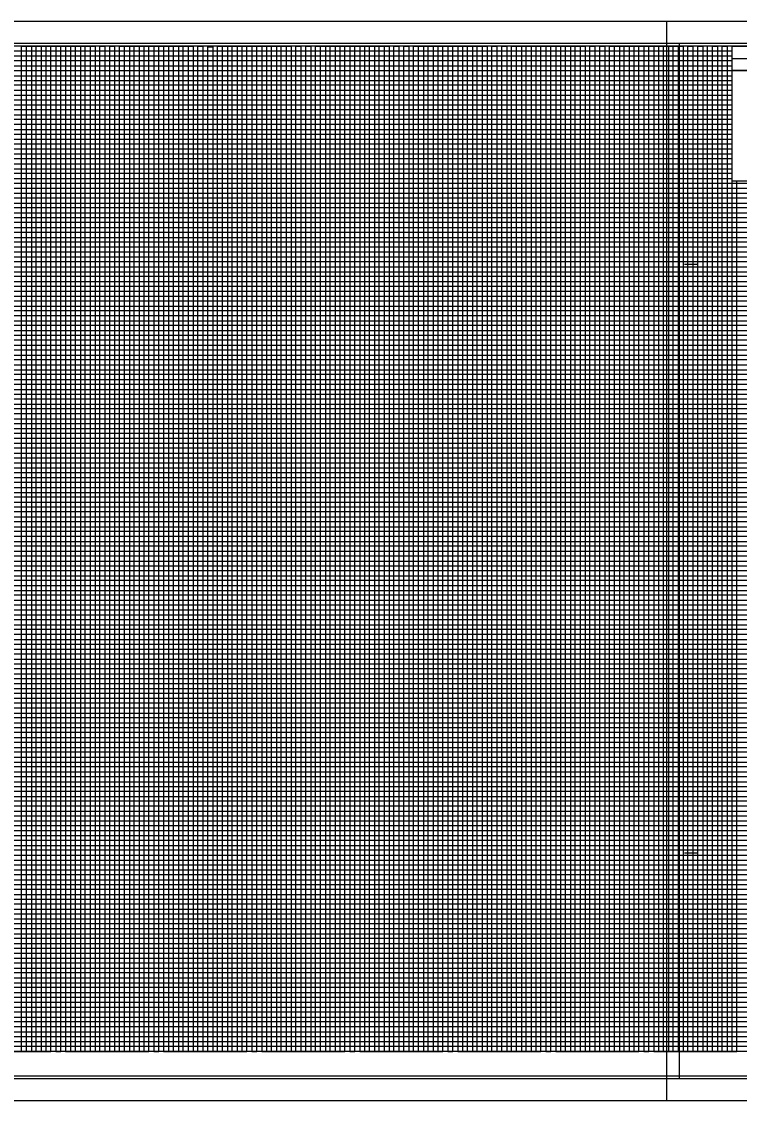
# Model space of a CAD drawing. Extents: x 2345490 to 2436403, y 465165 to 573888.
# Drawn here: x 2421220 to 2421953, y 532446 to 533546 of the extents above; entities that cross this region are included whole.
import ezdxf

# ---------------------------------------------------------------- set-up
doc = ezdxf.new("R2010")
doc.units = 0
for name, color, linetype in [('Old_Level_18', 7, 'Continuous'), ('Old_Level_40', 7, 'Continuous'), ('Old_Level_41', 7, 'Continuous'), ('Old_Level_42', 7, 'Continuous'), ('Old_Level_43', 7, 'Continuous'), ('Old_Level_50', 7, 'Continuous'), ('Old_Level_51', 7, 'Continuous'), ('Old_Level_52', 7, 'Continuous')]:
    doc.layers.add(name, color=color, linetype=linetype)

msp = doc.modelspace()

# ---------------------------------------------------------------- linework, layer by layer
at = {"layer": 'Old_Level_18'}
msp.add_lwpolyline([(2422145.325, 533520.5875), (2420645.325, 533520.5875), (2420645.325, 532470.5875), (2422145.325, 532470.5875)], close=True, dxfattribs=at)
at = {"layer": 'Old_Level_40'}
msp.add_line((2421945.275, 533508.0375), (2422145.325, 533508.0375), dxfattribs=at)
for points in [[(2421945.275, 533520.5875), (2422145.325, 533520.5875), (2422145.325, 533495.5375), (2421945.275, 533495.5375)], [(2421945.275, 533495.5375), (2422045.325, 533495.5375), (2422045.325, 533383.0375), (2421945.275, 533383.0375)]]:
    msp.add_lwpolyline(points, close=True, dxfattribs=at)
at = {"layer": 'Old_Level_41'}
for p, q in [((2421896.825, 533298.0875), (2421909.325, 533298.0875)), ((2421896.825, 532698.0875), (2421909.325, 532698.0875)), ((2422145.325, 532495.5875), (2420645.325, 532495.5875))]:
    msp.add_line(p, q, dxfattribs=at)
for points in [[(2421170.325, 532495.5875), (2421220.325, 532495.5875), (2421220.325, 533520.5875), (2421270.325, 533520.5875), (2421270.325, 532495.5875), (2421320.325, 532495.5875), (2421320.325, 533520.5875), (2421370.325, 533520.5875), (2421370.325, 532495.5875), (2421420.325, 532495.5875), (2421420.325, 533520.5875), (2421470.325, 533520.5875), (2421470.325, 532495.5875), (2421520.325, 532495.5875), (2421520.325, 533520.5875), (2421570.325, 533520.5875), (2421570.325, 532495.5875), (2421620.325, 532495.5875), (2421620.325, 533520.5875), (2421670.325, 533520.5875), (2421670.325, 532495.5875), (2421720.325, 532495.5875), (2421720.325, 533520.5875), (2421770.325, 533520.5875), (2421770.325, 532495.5875), (2421820.325, 532495.5875), (2421820.325, 533520.5875), (2421870.325, 533520.5875), (2421870.325, 532495.5875), (2421920.325, 532495.5875), (2421920.325, 533520.5875)], [(2421195.325, 532495.5875), (2421245.325, 532495.5875), (2421245.325, 533520.5875), (2421295.325, 533520.5875), (2421295.325, 532495.5875), (2421345.325, 532495.5875), (2421345.325, 533520.5875), (2421395.325, 533520.5875), (2421395.325, 532495.5875), (2421445.325, 532495.5875), (2421445.325, 533520.5875), (2421495.325, 533520.5875), (2421495.325, 532495.5875), (2421545.325, 532495.5875), (2421545.325, 533520.5875), (2421595.325, 533520.5875), (2421595.325, 532495.5875), (2421645.325, 532495.5875), (2421645.325, 533520.5875), (2421695.325, 533520.5875), (2421695.325, 532495.5875), (2421745.325, 532495.5875), (2421745.325, 533520.5875), (2421795.325, 533520.5875), (2421795.325, 532495.5875), (2421845.325, 532495.5875), (2421845.325, 533520.5875), (2421895.325, 533520.5875), (2421895.325, 532495.5875), (2421945.325, 532495.5875), (2421945.325, 533520.5875), (2421971.625, 533520.5875)], [(2420645.325, 533470.5875), (2421945.275, 533470.5875)], [(2421945.275, 533420.5875), (2420645.325, 533420.5875), (2420645.325, 533370.5375), (2422145.325, 533370.5375)], [(2422145.325, 533345.5875), (2420645.325, 533345.5875), (2420645.325, 533395.5875), (2421945.275, 533395.5875)], [(2422145.325, 533320.5875), (2420645.325, 533320.5875), (2420645.325, 533270.5875), (2422145.325, 533270.5875)], [(2422145.325, 533245.5875), (2420645.325, 533245.5875), (2420645.325, 533295.5875), (2422145.325, 533295.5875)], [(2422145.325, 533220.5875), (2420645.325, 533220.5875), (2420645.325, 533170.5875), (2422145.325, 533170.5875)], [(2422145.325, 533120.5875), (2420645.325, 533120.5875), (2420645.325, 533070.5875), (2422145.325, 533070.5875)], [(2422145.325, 533020.5875), (2420645.325, 533020.5875), (2420645.325, 532970.5875), (2422145.325, 532970.5875)], [(2422145.325, 532920.5875), (2420645.325, 532920.5875), (2420645.325, 532870.5875), (2422145.325, 532870.5875)], [(2422145.325, 532845.5875), (2420645.325, 532845.5875), (2420645.325, 532895.5875), (2422145.325, 532895.5875)], [(2422145.325, 532820.5875), (2420645.325, 532820.5875), (2420645.325, 532770.5875), (2422145.325, 532770.5875)], [(2422145.325, 532745.5875), (2420645.325, 532745.5875), (2420645.325, 532795.5875), (2422145.325, 532795.5875)], [(2422145.325, 532720.5875), (2420645.325, 532720.5875), (2420645.325, 532670.5875), (2422145.325, 532670.5875)], [(2422145.325, 532620.5875), (2420645.325, 532620.5875), (2420645.325, 532570.5875), (2422145.325, 532570.5875)], [(2422145.325, 532545.5875), (2420645.325, 532545.5875), (2420645.325, 532595.5875), (2422145.325, 532595.5875)], [(2422145.325, 532520.5875), (2420645.325, 532520.5875)]]:
    msp.add_lwpolyline(points, dxfattribs=at)
at = {"layer": 'Old_Level_42'}
for points in [[(2421945.275, 533445.5875), (2420645.425, 533445.5875), (2420645.425, 533495.5375), (2421945.275, 533495.5375)], [(2422145.325, 533145.5875), (2420645.325, 533145.5875), (2420645.325, 533195.5875), (2422145.325, 533195.5875)], [(2422145.325, 533045.5875), (2420645.325, 533045.5875), (2420645.325, 533095.5875), (2422145.325, 533095.5875)], [(2422145.325, 532945.5875), (2420645.325, 532945.5875), (2420645.325, 532995.5875), (2422145.325, 532995.5875)], [(2422145.325, 532645.5875), (2420645.325, 532645.5875), (2420645.325, 532695.5875), (2422145.325, 532695.5875)]]:
    msp.add_lwpolyline(points, dxfattribs=at)
at = {"layer": 'Old_Level_43'}
for p, q in [((2422095.325, 533340.5875), (2420695.325, 533340.5875)), ((2420695.325, 533335.5875), (2422095.325, 533335.5875)), ((2422095.325, 533315.5875), (2420695.325, 533315.5875))]:
    msp.add_line(p, q, dxfattribs=at)
for points in [[(2421945.275, 533515.5875), (2420695.325, 533515.5875), (2420695.325, 533510.5875), (2421945.275, 533510.5875)], [(2421225.325, 532495.5875), (2421225.325, 533520.5875), (2421230.325, 533520.5875), (2421230.325, 532495.5875), (2421235.325, 532495.5875), (2421235.325, 533520.5875), (2421240.325, 533520.5875), (2421240.325, 532495.5875), (2421250.325, 532495.5875), (2421250.325, 533520.5875), (2421255.325, 533520.5875), (2421255.325, 532495.5875), (2421255.325, 532495.5875), (2421260.325, 532495.5875), (2421260.325, 533520.5875), (2421265.325, 533520.5875), (2421265.325, 532495.5875), (2421275.325, 532495.5875), (2421275.325, 533520.5875), (2421280.325, 533520.5875), (2421280.325, 532495.5875), (2421285.325, 532495.5875), (2421285.325, 533520.5875), (2421290.325, 533520.5875), (2421290.325, 532495.5875), (2421300.325, 532495.5875), (2421300.325, 533520.5875), (2421305.325, 533520.5875), (2421305.325, 532495.5875), (2421310.325, 532495.5875), (2421310.325, 533520.5875), (2421315.325, 533520.5875), (2421315.325, 532495.5875), (2421325.325, 532495.5875), (2421325.325, 533520.5875), (2421330.325, 533520.5875), (2421330.325, 532495.5875), (2421335.325, 532495.5875), (2421335.325, 533520.5875), (2421340.325, 533520.5875), (2421340.325, 532495.5875), (2421350.325, 532495.5875), (2421350.325, 533520.5875), (2421355.325, 533520.5875), (2421355.325, 532495.5875), (2421360.325, 532495.5875), (2421360.325, 533520.5875), (2421365.325, 533520.5875), (2421365.325, 532495.5875), (2421375.325, 532495.5875), (2421375.325, 533520.5875), (2421380.325, 533520.5875), (2421380.325, 532495.5875), (2421385.325, 532495.5875), (2421385.325, 533520.5875), (2421390.325, 533520.5875), (2421390.325, 532495.5875), (2421400.325, 532495.5875), (2421400.325, 533520.5875), (2421405.325, 533520.5875), (2421405.325, 532495.5875)], [(2421405.325, 532495.5875), (2421410.325, 532495.5875), (2421410.325, 533519.9875), (2421415.325, 533519.9875), (2421415.325, 532495.5875), (2421425.325, 532495.5875), (2421425.325, 533520.5875), (2421430.325, 533520.5875), (2421430.325, 532495.5875), (2421435.325, 532495.5875), (2421435.325, 533520.5875), (2421440.325, 533520.5875), (2421440.325, 532495.5875), (2421450.325, 532495.5875), (2421450.325, 533520.5875), (2421455.325, 533520.5875), (2421455.325, 532495.5875), (2421460.325, 532495.5875), (2421460.325, 533520.5875), (2421465.325, 533520.5875), (2421465.325, 532495.5875), (2421475.325, 532495.5875), (2421475.325, 533520.5875), (2421480.325, 533520.5875), (2421480.325, 532495.5875), (2421485.325, 532495.5875), (2421485.325, 533520.5875), (2421490.325, 533520.5875), (2421490.325, 532495.5875), (2421500.325, 532495.5875), (2421500.325, 533520.5875), (2421505.325, 533520.5875), (2421505.325, 532495.5875), (2421510.325, 532495.5875), (2421510.325, 533520.5875), (2421515.325, 533520.5875), (2421515.325, 532495.5875), (2421525.325, 532495.5875), (2421525.325, 533520.5875), (2421530.325, 533520.5875), (2421530.325, 532495.5875), (2421535.325, 532495.5875), (2421535.325, 533520.5875), (2421540.325, 533520.5875), (2421540.325, 532495.5875), (2421550.325, 532495.5875), (2421550.325, 533520.5875), (2421555.325, 533520.5875), (2421555.325, 532495.5875), (2421560.325, 532495.5875), (2421560.325, 533520.5875), (2421565.325, 533520.5875), (2421565.325, 532495.5875), (2421575.325, 532495.5875), (2421575.325, 533520.5875), (2421580.325, 533520.5875), (2421580.325, 532495.5875), (2421585.325, 532495.5875), (2421585.325, 533520.5875), (2421590.325, 533520.5875), (2421590.325, 532495.5875), (2421600.325, 532495.5875), (2421600.325, 533520.5875), (2421605.325, 533520.5875), (2421605.325, 532495.5875), (2421610.325, 532495.5875), (2421610.325, 533520.5875), (2421615.325, 533520.5875), (2421615.325, 532495.5875), (2421625.325, 532495.5875), (2421625.325, 533520.5875), (2421630.325, 533520.5875), (2421630.325, 532495.5875), (2421635.325, 532495.5875), (2421635.325, 533520.5875), (2421640.325, 533520.5875), (2421640.325, 532495.5875), (2421650.325, 532495.5875), (2421650.325, 533520.5875), (2421655.325, 533520.5875), (2421655.325, 532495.5875), (2421660.325, 532495.5875), (2421660.325, 533520.5875), (2421665.325, 533520.5875), (2421665.325, 532495.5875), (2421675.325, 532495.5875), (2421675.325, 533520.5875), (2421680.325, 533520.5875), (2421680.325, 532495.5875), (2421685.325, 532495.5875), (2421685.325, 533520.5875), (2421690.325, 533520.5875), (2421690.325, 532495.5875), (2421700.325, 532495.5875), (2421700.325, 533520.5875), (2421705.325, 533520.5875), (2421705.325, 532495.5875), (2421710.325, 532495.5875), (2421710.325, 533520.5875), (2421715.325, 533520.5875), (2421715.325, 532495.5875)], [(2421715.325, 532495.5875), (2421725.325, 532495.5875), (2421725.325, 533520.5875), (2421730.325, 533520.5875), (2421730.325, 532495.5875), (2421735.325, 532495.5875), (2421735.325, 533520.5875), (2421740.325, 533520.5875), (2421740.325, 532495.5875), (2421750.325, 532495.5875), (2421750.325, 533520.5875), (2421755.325, 533520.5875), (2421755.325, 532495.5875), (2421760.325, 532495.5875), (2421760.325, 533520.5875), (2421765.325, 533520.5875), (2421765.325, 532495.5875), (2421775.325, 532495.5875), (2421775.325, 533520.5875), (2421780.325, 533520.5875), (2421780.325, 532495.5875), (2421785.325, 532495.5875), (2421785.325, 533520.5875), (2421790.325, 533520.5875), (2421790.325, 532495.5875), (2421800.325, 532495.5875), (2421800.325, 533520.5875), (2421805.325, 533520.5875), (2421805.325, 532495.5875), (2421810.325, 532495.5875), (2421810.325, 533520.5875), (2421815.325, 533520.5875), (2421815.325, 532495.5875), (2421825.325, 532495.5875), (2421825.325, 533520.5875), (2421830.325, 533520.5875), (2421830.325, 532495.5875), (2421835.325, 532495.5875), (2421835.325, 533520.5875), (2421840.325, 533520.5875), (2421840.325, 532495.5875), (2421850.325, 532495.5875), (2421850.325, 533520.5875), (2421855.325, 533520.5875), (2421855.325, 532495.5875), (2421860.325, 532495.5875), (2421860.325, 533520.5875), (2421865.325, 533520.5875), (2421865.325, 532495.5875), (2421875.325, 532495.5875), (2421875.325, 533520.5875), (2421880.325, 533520.5875), (2421880.325, 532495.5875), (2421885.325, 532495.5875), (2421885.325, 533520.5875), (2421890.325, 533520.5875), (2421890.325, 532495.5875), (2421900.325, 532495.5875), (2421900.325, 533520.5875), (2421905.325, 533520.5875), (2421905.325, 532495.5875), (2421910.325, 532495.5875), (2421910.325, 533520.5875), (2421915.325, 533520.5875), (2421915.325, 532495.5875), (2421925.325, 532495.5875), (2421925.325, 533520.5875), (2421930.325, 533520.5875), (2421930.325, 532495.5875), (2421935.325, 532495.5875), (2421935.325, 533520.5875), (2421940.325, 533520.5875), (2421940.325, 532495.5875), (2421950.325, 532495.5875), (2421950.325, 533383.0375)], [(2421945.275, 533505.5875), (2420695.325, 533505.5875), (2420695.325, 533500.5875), (2421945.275, 533500.5875)], [(2421945.275, 533489.8375), (2420696.325, 533489.8375), (2420696.325, 533485.5875), (2421945.275, 533485.5875)], [(2421945.275, 533480.5875), (2420695.325, 533480.5875), (2420695.325, 533475.5875), (2421945.275, 533475.5875)], [(2421945.275, 533465.5875), (2420695.325, 533465.5875), (2420695.325, 533460.5875), (2421945.275, 533460.5875)], [(2421945.275, 533455.5875), (2420695.325, 533455.5875), (2420695.325, 533450.5875), (2421945.275, 533450.5875)], [(2421945.275, 533440.5875), (2420695.325, 533440.5875), (2420695.325, 533435.5875), (2421945.275, 533435.5875)], [(2421945.275, 533430.5875), (2420695.325, 533430.5875), (2420695.325, 533425.5875), (2421945.275, 533425.5875)], [(2421945.275, 533415.5875), (2420695.325, 533415.5875), (2420695.325, 533410.5875), (2421945.275, 533410.5875)], [(2421945.275, 533405.5875), (2420695.325, 533405.5875), (2420695.325, 533400.5875), (2421945.275, 533400.5875)], [(2421945.275, 533390.5875), (2420695.325, 533390.5875), (2420695.325, 533385.5875), (2421945.275, 533385.5875)], [(2422095.325, 533380.5875), (2420695.325, 533380.5875), (2420695.325, 533380.5875), (2420695.325, 533360.5875), (2422095.325, 533360.5875)], [(2420695.325, 533375.5875), (2422095.325, 533375.5875)], [(2422095.325, 533365.5875), (2420695.325, 533365.5875)], [(2422095.325, 533355.5875), (2420695.325, 533355.5875), (2420695.325, 533350.5875), (2422095.325, 533350.5875)], [(2422095.325, 533330.5875), (2420695.325, 533330.5875), (2420695.325, 533325.5875), (2422095.325, 533325.5875)], [(2422095.325, 533310.5875), (2420695.325, 533310.5875), (2420695.325, 533305.5875), (2422095.325, 533305.5875)], [(2422095.325, 533300.5875), (2420695.325, 533300.5875)], [(2420695.325, 533290.5875), (2422095.325, 533290.5875)], [(2422095.325, 533285.5875), (2420695.325, 533285.5875), (2420695.325, 533280.5875), (2422095.325, 533280.5875)], [(2422095.325, 533275.5875), (2420695.325, 533275.5875), (2420695.325, 533265.5875), (2422095.325, 533265.5875)], [(2422095.325, 533260.5875), (2420695.325, 533260.5875), (2420695.325, 533255.5875), (2422095.325, 533255.5875)], [(2422095.325, 533250.5875), (2420695.325, 533250.5875), (2420695.325, 533240.5875), (2422095.325, 533240.5875)], [(2422095.325, 533235.5875), (2420695.325, 533235.5875), (2420695.325, 533230.5875), (2422095.325, 533230.5875)], [(2422095.325, 533225.5875), (2420695.325, 533225.5875), (2420695.325, 533215.5875), (2422095.325, 533215.5875)], [(2422095.325, 533210.5875), (2420695.325, 533210.5875), (2420695.325, 533205.5875), (2422095.325, 533205.5875)], [(2422095.325, 533200.5875), (2420695.325, 533200.5875), (2420695.325, 533190.5875), (2422095.325, 533190.5875)], [(2422095.325, 533185.5875), (2420695.325, 533185.5875), (2420695.325, 533180.5875), (2422095.325, 533180.5875)], [(2422095.325, 533175.5875), (2420695.325, 533175.5875), (2420695.325, 533165.5875), (2422095.325, 533165.5875)], [(2422095.325, 533160.5875), (2420695.325, 533160.5875), (2420695.325, 533155.5875), (2422095.325, 533155.5875)], [(2422095.325, 533150.5875), (2420695.325, 533150.5875), (2420695.325, 533140.5875), (2422095.325, 533140.5875)], [(2422095.325, 533135.5875), (2420695.325, 533135.5875), (2420695.325, 533130.5875), (2422095.325, 533130.5875)], [(2422095.325, 533125.5875), (2420695.325, 533125.5875), (2420695.325, 533115.5875), (2422095.325, 533115.5875)], [(2422095.325, 533110.5875), (2420695.325, 533110.5875), (2420695.325, 533105.5875), (2422095.325, 533105.5875)], [(2422095.325, 533100.5875), (2420695.325, 533100.5875), (2420695.325, 533090.5875), (2422095.325, 533090.5875)], [(2422095.325, 533085.5875), (2420695.325, 533085.5875), (2420695.325, 533080.5875), (2422095.325, 533080.5875)], [(2422095.325, 533075.5875), (2420695.325, 533075.5875), (2420695.325, 533065.5875), (2422095.325, 533065.5875)], [(2422095.325, 533060.5875), (2420695.325, 533060.5875), (2420695.325, 533055.5875), (2422095.325, 533055.5875)], [(2422095.325, 533050.5875), (2420695.325, 533050.5875), (2420695.325, 533040.5875), (2422095.325, 533040.5875)], [(2422095.325, 533035.5875), (2420695.325, 533035.5875), (2420695.325, 533030.5875), (2422095.325, 533030.5875)], [(2422095.325, 533025.5875), (2420695.325, 533025.5875), (2420695.325, 533015.5875), (2422095.325, 533015.5875)], [(2422095.325, 533010.5875), (2420695.325, 533010.5875), (2420695.325, 533005.5875), (2422095.325, 533005.5875)], [(2422095.325, 533000.5875), (2420695.325, 533000.5875)], [(2420695.325, 532990.5875), (2422095.325, 532990.5875)], [(2422095.325, 532985.5875), (2420695.325, 532985.5875), (2420695.325, 532980.5875), (2422095.325, 532980.5875)], [(2422095.325, 532975.5875), (2420695.325, 532975.5875), (2420695.325, 532965.5875), (2422095.325, 532965.5875)], [(2422095.325, 532960.5875), (2420695.325, 532960.5875), (2420695.325, 532955.5875), (2422095.325, 532955.5875)], [(2422095.325, 532950.5875), (2420695.325, 532950.5875), (2420695.325, 532940.5875), (2422095.325, 532940.5875)], [(2422095.325, 532935.5875), (2420695.325, 532935.5875), (2420695.325, 532930.5875), (2422095.325, 532930.5875)], [(2422095.325, 532925.5875), (2420695.325, 532925.5875), (2420695.325, 532915.5875), (2422095.325, 532915.5875)], [(2422095.325, 532910.5875), (2420695.325, 532910.5875), (2420695.325, 532905.5875), (2422095.325, 532905.5875)], [(2422095.325, 532900.5875), (2420695.325, 532900.5875), (2420695.325, 532890.5875), (2422095.325, 532890.5875)], [(2422095.325, 532885.5875), (2420695.325, 532885.5875), (2420695.325, 532880.5875), (2422095.325, 532880.5875)], [(2422095.325, 532875.5875), (2420695.325, 532875.5875), (2420695.325, 532865.5875), (2422095.325, 532865.5875)], [(2422095.325, 532860.5875), (2420695.325, 532860.5875), (2420695.325, 532855.5875), (2422095.325, 532855.5875)], [(2422095.325, 532850.5875), (2420695.325, 532850.5875), (2420695.325, 532840.5875), (2422095.325, 532840.5875)], [(2422095.325, 532835.5875), (2420695.325, 532835.5875), (2420695.325, 532830.5875), (2422095.325, 532830.5875)], [(2422095.325, 532825.5875), (2420695.325, 532825.5875), (2420695.325, 532815.5875), (2422095.325, 532815.5875)], [(2422095.325, 532810.5875), (2420695.325, 532810.5875), (2420695.325, 532805.5875), (2422095.325, 532805.5875)], [(2422095.325, 532800.5875), (2420695.325, 532800.5875), (2420695.325, 532790.5875), (2422095.325, 532790.5875)], [(2422095.325, 532785.5875), (2420695.325, 532785.5875), (2420695.325, 532780.5875), (2422095.325, 532780.5875)], [(2422095.325, 532775.5875), (2420695.325, 532775.5875), (2420695.325, 532765.5875), (2422095.325, 532765.5875)], [(2422095.325, 532760.5875), (2420695.325, 532760.5875), (2420695.325, 532755.5875), (2422095.325, 532755.5875)], [(2422095.325, 532750.5875), (2420695.325, 532750.5875), (2420695.325, 532740.5875), (2422095.325, 532740.5875)], [(2422095.325, 532735.5875), (2420695.325, 532735.5875), (2420695.325, 532730.5875), (2422095.325, 532730.5875)], [(2422095.325, 532725.5875), (2420695.325, 532725.5875), (2420695.325, 532715.5875), (2422095.325, 532715.5875)], [(2422095.325, 532710.5875), (2420695.325, 532710.5875), (2420695.325, 532705.5875), (2422095.325, 532705.5875)], [(2422095.325, 532700.5875), (2420695.325, 532700.5875)], [(2420695.325, 532690.5875), (2422095.325, 532690.5875)], [(2422095.325, 532685.5875), (2420695.325, 532685.5875), (2420695.325, 532680.5875), (2422095.325, 532680.5875)], [(2422095.325, 532675.5875), (2420695.325, 532675.5875)], [(2420695.325, 532665.5875), (2422095.325, 532665.5875)], [(2422095.325, 532660.5875), (2420695.325, 532660.5875), (2420695.325, 532655.5875), (2422095.325, 532655.5875)], [(2422095.325, 532650.5875), (2420695.325, 532650.5875), (2420695.325, 532640.5875), (2422095.325, 532640.5875)], [(2422095.325, 532635.5875), (2420695.325, 532635.5875), (2420695.325, 532630.5875), (2422095.325, 532630.5875)], [(2422095.325, 532625.5875), (2420695.325, 532625.5875), (2420695.325, 532615.5875), (2422095.325, 532615.5875)], [(2422095.325, 532610.5875), (2420695.325, 532610.5875), (2420695.325, 532605.5875), (2422095.325, 532605.5875)], [(2422095.325, 532600.5875), (2420695.325, 532600.5875), (2420695.325, 532590.5875), (2422095.325, 532590.5875)], [(2422095.325, 532585.5875), (2420695.325, 532585.5875), (2420695.325, 532580.5875), (2422095.325, 532580.5875)], [(2422095.325, 532575.5875), (2420695.325, 532575.5875), (2420695.325, 532565.5875), (2422095.325, 532565.5875)], [(2422095.325, 532560.5875), (2420695.325, 532560.5875), (2420695.325, 532555.5875), (2422095.325, 532555.5875)], [(2422095.325, 532550.5875), (2420695.325, 532550.5875), (2420695.325, 532540.5875), (2422095.325, 532540.5875)], [(2422095.325, 532535.5875), (2420695.325, 532535.5875), (2420695.325, 532530.5875), (2422095.325, 532530.5875)], [(2422095.325, 532525.5875), (2420695.325, 532525.5875), (2420695.325, 532515.5875), (2422095.325, 532515.5875)], [(2422095.325, 532510.5875), (2420695.325, 532510.5875), (2420695.325, 532505.5875), (2422095.325, 532505.5875)], [(2422095.325, 532500.5875), (2420695.325, 532500.5875)]]:
    msp.add_lwpolyline(points, dxfattribs=at)
at = {"layer": 'Old_Level_50'}
msp.add_line((2421878.325, 532445.5875), (2421878.325, 532445.5875), dxfattribs=at)
for points in [[(2422157.825, 533523.1375), (2420491.325, 533523.1375), (2420491.325, 532468.0375), (2422157.825, 532468.0375)], [(2423557.825, 533523.1375), (2421891.325, 533523.1375), (2421891.325, 532468.0375), (2423557.825, 532468.0375)]]:
    msp.add_lwpolyline(points, close=True, dxfattribs=at)
at = {"layer": 'Old_Level_51'}
for points in [[(2422162.325, 533545.5875), (2420478.325, 533545.5875), (2420478.325, 532445.5875), (2422162.325, 532445.5875)], [(2423562.325, 533545.5875), (2421878.325, 533545.5875), (2421878.325, 532445.5875), (2423562.325, 532445.5875)]]:
    msp.add_lwpolyline(points, close=True, dxfattribs=at)
at = {"layer": 'Old_Level_52'}
msp.add_line((2421891.325, 532468.0375), (2421891.325, 532468.0375), dxfattribs=at)

doc.saveas('drawing.dxf')
